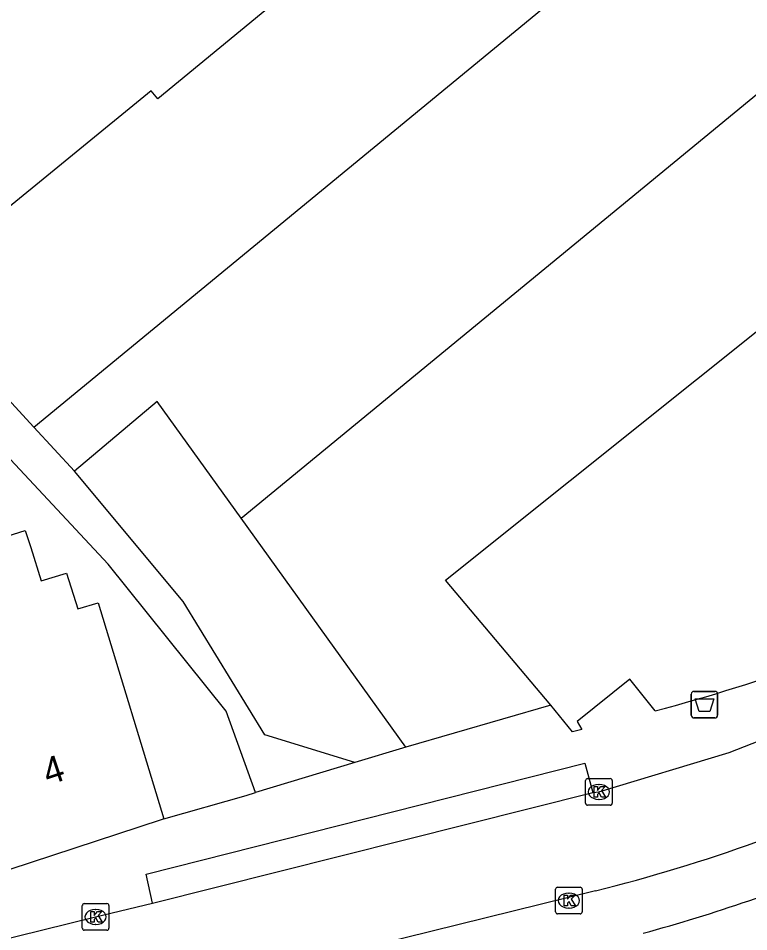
# Model space of a CAD drawing. Extents: x 160379 to 161131, y 383940 to 384849.
# Drawn here: x 160911.13 to 160938.58, y 384548.9 to 384583.25 of the extents above; entities that cross this region are included whole.
import ezdxf

# ---------------------------------------------------------------- set-up
doc = ezdxf.new("R2010")
doc.units = 0
for name, color, linetype in [('IMGEO_Afvalbak', 7, 'Continuous'), ('IMGEO_Kolk', 7, 'Continuous'), ('IMGEO_Pand', 7, 'Continuous'), ('IMGEO_Pand_nummerreeks', 7, 'Continuous'), ('IMGEO_Rijbaan_lokaal_open', 7, 'Continuous'), ('IMGEO_Voetpad_open', 7, 'Continuous')]:
    doc.layers.add(name, color=color, linetype=linetype)

msp = doc.modelspace()

# ---------------------------------------------------------------- linework, layer by layer
at = {"layer": 'IMGEO_Afvalbak'}
for p, q in [((160936.423, 384557.042), (160936.423, 384557.842)), ((160936.423, 384557.842), (160936.423, 384557.042)), ((160936.523, 384557.942), (160937.313, 384557.942)), ((160937.313, 384557.942), (160936.523, 384557.942)), ((160937.413, 384557.842), (160937.413, 384557.042)), ((160937.413, 384557.042), (160937.413, 384557.842)), ((160937.313, 384556.942), (160936.523, 384556.942)), ((160936.523, 384556.942), (160937.313, 384556.942))]:
    msp.add_line(p, q, dxfattribs=at)
msp.add_lwpolyline([(160936.566, 384557.656), (160937.27, 384557.656), (160937.121, 384557.186), (160936.715, 384557.186), (160936.566, 384557.656)], dxfattribs=at)
for centre, start, end in [((160936.523, 384557.842), 90, 180), ((160936.523, 384557.842), 90, 180), ((160937.313, 384557.842), 0, 90), ((160937.313, 384557.842), 360, 90), ((160936.523, 384557.042), 180, 270), ((160936.523, 384557.042), 180, 270), ((160937.313, 384557.042), 270, 0), ((160937.313, 384557.042), 270, 0)]:
    msp.add_arc(centre, 0.1, start, end, dxfattribs=at)
at = {"layer": 'IMGEO_Kolk'}
for p, q in [((160932.452, 384553.735), (160932.452, 384554.587)), ((160932.527, 384554.661), (160933.379, 384554.661)), ((160933.453, 384554.587), (160933.453, 384553.735)), ((160932.94, 384554.441), (160932.965, 384554.441)), ((160933.379, 384553.661), (160932.527, 384553.661)), ((160932.963, 384553.881), (160932.938, 384553.881)), ((160931.323, 384549.649), (160931.323, 384550.501)), ((160931.398, 384550.575), (160932.25, 384550.575)), ((160932.324, 384550.501), (160932.324, 384549.649)), ((160931.811, 384550.355), (160931.836, 384550.355)), ((160913.535, 384549.035), (160913.535, 384549.887)), ((160913.61, 384549.961), (160914.462, 384549.961)), ((160914.536, 384549.887), (160914.536, 384549.035)), ((160931.834, 384549.795), (160931.809, 384549.795)), ((160914.023, 384549.741), (160914.048, 384549.741)), ((160932.25, 384549.575), (160931.398, 384549.575)), ((160914.046, 384549.181), (160914.021, 384549.181)), ((160914.462, 384548.961), (160913.61, 384548.961))]:
    msp.add_line(p, q, dxfattribs=at)
for points in [[(160932.452, 384553.735), (160932.452, 384554.587)], [(160932.527, 384554.661), (160933.379, 384554.661)], [(160933.453, 384554.587), (160933.453, 384553.735)], [(160932.773, 384554.361), (160932.896, 384554.361), (160932.896, 384554.21), (160933.026, 384554.361), (160933.19, 384554.361), (160933.044, 384554.21), (160933.197, 384553.961), (160933.045, 384553.961), (160932.96, 384554.125), (160932.896, 384554.058), (160932.896, 384553.961), (160932.773, 384553.961), (160932.773, 384554.361)], [(160933.379, 384553.661), (160932.527, 384553.661)], [(160931.323, 384549.649), (160931.323, 384550.501)], [(160931.398, 384550.575), (160932.25, 384550.575)], [(160932.324, 384550.501), (160932.324, 384549.649)], [(160931.644, 384550.275), (160931.767, 384550.275), (160931.767, 384550.124), (160931.897, 384550.275), (160932.061, 384550.275), (160931.915, 384550.124), (160932.068, 384549.875), (160931.916, 384549.875), (160931.831, 384550.039), (160931.767, 384549.972), (160931.767, 384549.875), (160931.644, 384549.875), (160931.644, 384550.275)], [(160913.535, 384549.035), (160913.535, 384549.887)], [(160913.61, 384549.961), (160914.462, 384549.961)], [(160914.536, 384549.887), (160914.536, 384549.035)], [(160913.856, 384549.661), (160913.979, 384549.661), (160913.979, 384549.51), (160914.109, 384549.661), (160914.273, 384549.661), (160914.127, 384549.51), (160914.28, 384549.261), (160914.128, 384549.261), (160914.043, 384549.425), (160913.979, 384549.358), (160913.979, 384549.261), (160913.856, 384549.261), (160913.856, 384549.661)], [(160932.25, 384549.575), (160931.398, 384549.575)], [(160914.462, 384548.961), (160913.61, 384548.961)]]:
    msp.add_lwpolyline(points, dxfattribs=at)
for centre, start, end in [((160932.529, 384554.585), 91.552, 178.448), ((160932.529, 384554.585), 91.552, 178.448), ((160933.377, 384554.585), 1.552, 88.448), ((160933.377, 384554.585), 1.552, 88.448), ((160932.529, 384553.737), 181.552, 268.448), ((160932.529, 384553.737), 181.552, 268.448), ((160933.377, 384553.737), 271.552, 358.448), ((160933.377, 384553.737), 271.552, 358.448), ((160931.4, 384550.499), 91.552, 178.448), ((160931.4, 384550.499), 91.552, 178.448), ((160932.248, 384550.499), 1.552, 88.448), ((160932.248, 384550.499), 1.552, 88.448), ((160913.612, 384549.885), 91.552, 178.448), ((160913.612, 384549.885), 91.552, 178.448), ((160914.46, 384549.885), 1.552, 88.448), ((160914.46, 384549.885), 1.552, 88.448), ((160931.4, 384549.651), 181.552, 268.448), ((160931.4, 384549.651), 181.552, 268.448), ((160932.248, 384549.651), 271.552, 358.448), ((160932.248, 384549.651), 271.552, 358.448), ((160913.612, 384549.037), 181.552, 268.448), ((160913.612, 384549.037), 181.552, 268.448), ((160914.46, 384549.037), 271.552, 358.448), ((160914.46, 384549.037), 271.552, 358.448)]:
    msp.add_arc(centre, 0.0765, start, end, dxfattribs=at)
for centre, major_axis, ratio, start_param, end_param in [((160932.939, 384554.161), (-0.387, 0.002), 0.722429, 4.712389, 7.853982), ((160932.964, 384554.161), (-0.39, 0.002), 0.717154, 1.570796, 4.712389), ((160931.81, 384550.075), (-0.387, 0.002), 0.722429, 4.712389, 7.853982), ((160931.835, 384550.075), (-0.39, 0.002), 0.717154, 1.570796, 4.712389), ((160914.022, 384549.461), (-0.387, 0.002), 0.722429, 4.712389, 7.853982), ((160914.047, 384549.461), (-0.39, 0.002), 0.717154, 1.570796, 4.712389)]:
    msp.add_ellipse(centre, major_axis=major_axis, ratio=ratio, start_param=start_param, end_param=end_param, dxfattribs=at)
at = {"layer": 'IMGEO_Pand'}
for points in [[(160933.597, 384594.883), (160927.596, 384589.921), (160927.818, 384589.651), (160916.367, 384580.225), (160916.118, 384580.529), (160906.965, 384573.035)], [(160911.713, 384567.882), (160938.07, 384589.581)], [(160919.511, 384564.45), (160942.897, 384583.701)], [(160931.143, 384557.427), (160927.188, 384562.122), (160941.313, 384573.422), (160941.498, 384573.197), (160947.478, 384578.121)], [(160911.713, 384567.882), (160906.965, 384573.035)], [(160919.511, 384564.45), (160916.353, 384568.839), (160913.237, 384566.228)], [(160913.237, 384566.228), (160911.713, 384567.882)], [(160910.371, 384564.535), (160910.508, 384563.717), (160911.389, 384563.995), (160911.593, 384563.351), (160911.991, 384562.092), (160912.94, 384562.392), (160913.366, 384561.042), (160914.132, 384561.275), (160916.6, 384553.146)], [(160925.7, 384555.846), (160919.511, 384564.45)], [(160935.073, 384557.207), (160934.119, 384558.397), (160932.131, 384556.814), (160932.313, 384556.509), (160931.962, 384556.425), (160931.143, 384557.427)], [(160931.143, 384557.427), (160925.7, 384555.846)], [(160916.6, 384553.146), (160916.499, 384553.113), (160909.96, 384550.971)]]:
    msp.add_lwpolyline(points, dxfattribs=at)
msp.add_arc((160916.423, 384627.011), 72.252, 284.95907, 289.95415, dxfattribs=at)
at = {"layer": 'IMGEO_Rijbaan_lokaal_open'}
for points in [[(160932.73, 384554.133), (160932.953, 384554.161), (160937.85, 384555.646), (160941.464, 384557.056)], [(160916.171, 384549.973), (160932.73, 384554.133)], [(160932.824, 384550.442), (160904.05, 384543.331)], [(160901.226, 384546.299), (160914.036, 384549.461), (160916.171, 384549.973)]]:
    msp.add_lwpolyline(points, dxfattribs=at)
msp.add_arc((160917.593, 384611.535), 62.963, 283.99905, 295.58751, dxfattribs=at)
at = {"layer": 'IMGEO_Voetpad_open'}
for points in [[(160920.05, 384554.138), (160918.946, 384557.194), (160914.508, 384562.728), (160909.612, 384567.96), (160896.183, 384582.093), (160897.552, 384583.252)], [(160923.778, 384555.265), (160920.399, 384556.312), (160917.32, 384561.317), (160913.237, 384566.228)], [(160925.7, 384555.846), (160923.778, 384555.265)], [(160923.778, 384555.265), (160920.05, 384554.138)], [(160916.171, 384549.973), (160915.938, 384551.062), (160932.425, 384555.236), (160932.73, 384554.133)], [(160916.6, 384553.146), (160919.688, 384554.028), (160920.05, 384554.138)]]:
    msp.add_lwpolyline(points, dxfattribs=at)
msp.add_arc((160917.034, 384612.932), 66.454, 285.3412, 292.50995, dxfattribs=at)

# ---------------------------------------------------------------- texts
at = {"layer": 'IMGEO_Pand_nummerreeks'}
msp.add_text('4', height=1, rotation=18.0887, dxfattribs=at).set_placement((160912.244, 384554.402))

doc.saveas('drawing.dxf')
